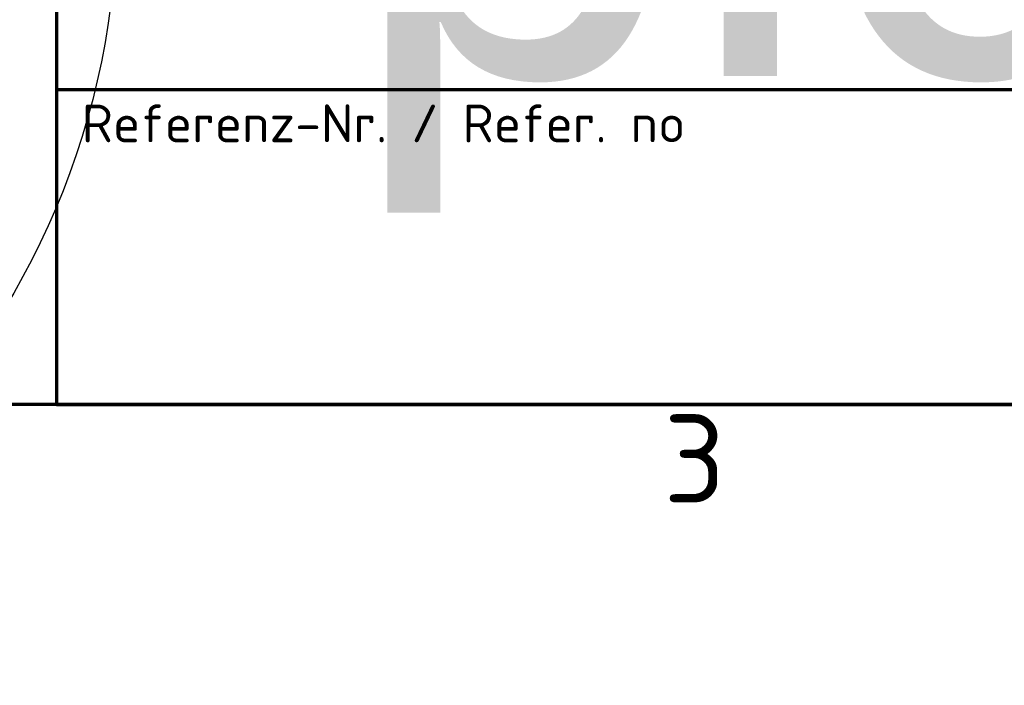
# Model space of a CAD drawing. Header units: millimetres. Extents: x 0 to 14369, y -869 to 2970.
# Tile 297 of 656: x 2185 to 2576, y -11 to 253. Entities that reach past the tile are written whole.
import ezdxf
from ezdxf.enums import TextEntityAlignment as Align

# ---------------------------------------------------------------- set-up
doc = ezdxf.new("R2018")
doc.units = ezdxf.units.MM
doc.header["$LTSCALE"] = 10
doc.layers.get('0').update_dxf_attribs({"lineweight": 25})
for name, color, linetype, lineweight in [('Detailumgrenzung (ISO)', 7, 'Continuous', 25), ('Rahmen (ISO)', 7, 'Continuous', 70), ('Titel (ISO)', 7, 'Continuous', 50)]:
    doc.layers.add(name, color=color, linetype=linetype, lineweight=lineweight)
doc.styles.add('Notiztext (DIN)', font='isocpeur.ttf')
doc.styles.get("Standard").update_dxf_attribs({"font": 'txt.shx'})

# ---------------------------------------------------------------- blocks, each defined once
blk = doc.blocks.new('Ränder Vorgaberahmen')
at = {"layer": 'Rahmen (ISO)', "flags": 128}
blk.add_lwpolyline([(10, 10), (10, 287), (410, 287), (410, 10), (10, 10)], dxfattribs=at)
at = {"layer": 'Rahmen (ISO)', "insert": (244.078, 6.1), "char_height": 3.5, "attachment_point": 7, "style": 'Notiztext (DIN)'}
blk.add_mtext('3', dxfattribs=at)
blk = doc.blocks.new('2DDetail3')
at = {"layer": 'Detailumgrenzung (ISO)'}
blk.add_circle((191.422, 29.84), 30.988, dxfattribs=at)
blk = doc.blocks.new('Schriftfelder LEDitgo')
at = {"lineweight": 70}
for p, q in [((149.283, 182.656), (149.283, 99.828)), ((149.283, 112.328), (339.283, 112.328))]:
    blk.add_line(p, q, dxfattribs=at)
at = {"layer": 'Titel (ISO)', "lineweight": 70}
blk.add_line((149.283, 99.828), (339.283, 99.828), dxfattribs=at)
at = {"layer": 'Titel (ISO)', "insert": (150.283, 111.728), "char_height": 1.5, "width": 26.45814, "attachment_point": 1, "style": 'Notiztext (DIN)'}
blk.add_mtext('\\fISOCPEUR|b0|i0;\\H1.5000;Referenz-Nr. / Refer. no', dxfattribs=at)
at = {"layer": 'Titel (ISO)', "lineweight": 30, "flags": 104}
for tag, height, p in [('Werkstoff-Bezeichung_/_Material_Designation', 3.5, (241.756, 178.156)), ('Werkstoff-Nr._/_Material_no.', 3.5, (241.756, 167.492)), ('weitere_Spez._/_Add._Spec.', 3.5, (291.019, 167.492)), ('MASSE\\P2;', 3.5, (241.756, 158.128)), ('VOLUMEN\\P3;', 2.5, (267.24, 157.628)), ('Rohmaterial_/_Raw_Material', 3.5, (293.752, 158.128)), ('Zusätzlicher_Titel_^MSuppplementary_title', 3.5, (229.283, 123.828)), ('Referenz-Nr._/_Refer._no', 2.5, (150.283, 107.828)), ('BAUTEILNUMMER', 5, (204.283, 107.828))]:
    blk.add_attdef(tag, text='', height=height, dxfattribs=at).set_placement(p, align=Align.TOP_LEFT)
for tag, height, p in [('ERSTELLUNGSDATUM', 2.5, (279.642, 150.828)), ('KONSTRUKTEUR', 2.486, (307.181, 150.828)), ('KONTROLLDATUM', 2.5, (279.642, 145.828)), ('KONTROLLIERT_VON', 2.5, (307.181, 145.828)), ('GENEHM.DAT._KONSTR.', 2.486, (279.642, 140.828)), ('KONSTR._GEN._VON', 2.486, (307.181, 140.828)), ('BEZEICHNUNG', 5, (229.283, 129.828))]:
    blk.add_attdef(tag, text='', height=height, dxfattribs=at).set_placement(p, align=Align.MIDDLE_LEFT)
for tag, height, p in [('PROJEKT', 3.5, (160.783, 130.828)), ('Anfänglicher_Ansichtsmaßstab', 3.5, (180.82, 130.828)), ('Tolerierung_/_Tolerancing', 3.5, (169.283, 118.828)), ('Allg._Toleranz_/_Gen._tol.', 3.5, (208.32, 118.828)), ('REVISIONSNUMMER', 5, (312.783, 107.828)), ('Blattnummer', 5, (329.283, 107.828)), ('Blattgröße', 3.5, (196.12, 105.328))]:
    blk.add_attdef(tag, text='', height=height, dxfattribs=at).set_placement(p, align=Align.TOP_CENTER)

msp = doc.modelspace()

# ---------------------------------------------------------------- block references
at = {"xscale": 10, "yscale": 10, "zscale": 10}
msp.add_blockref('Ränder Vorgaberahmen', (0, 0), dxfattribs=at)
ref = msp.add_blockref('Schriftfelder LEDitgo', (707.175, -898.281), dxfattribs=dict(xscale=10, yscale=10, zscale=10))
lines = msp.add_mtext('picled', dxfattribs={"layer": 'Titel (ISO)', "insert": (2315, 410), "char_height": 179.675, "attachment_point": 1})
ref.add_attrib('PROJEKT', '', (2315, 410), dxfattribs={"flags": 104}).embed_mtext(lines)
at = {"layer": 'Detailumgrenzung (ISO)', "xscale": 10, "yscale": 10, "zscale": 10}
msp.add_blockref('2DDetail3', (0, 0), dxfattribs=at)

doc.saveas('drawing.dxf')
